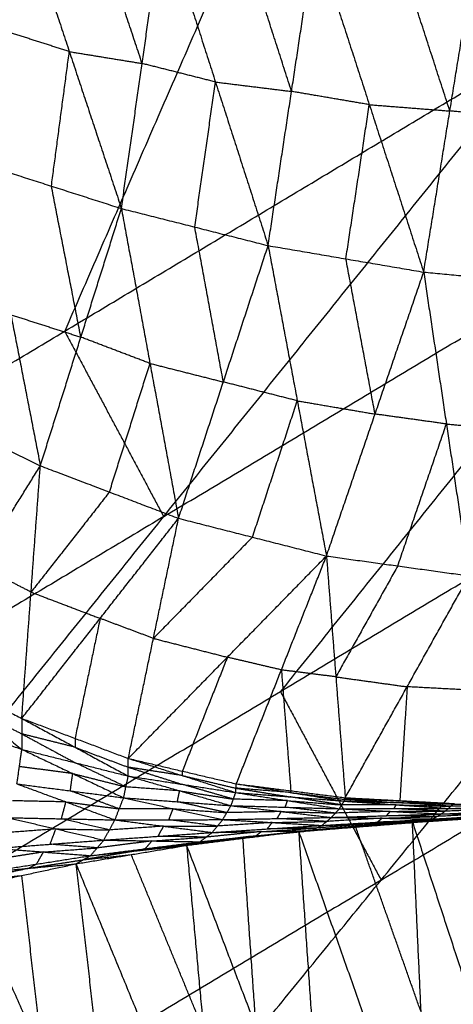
# Model space of a CAD drawing. Header units: millimetres. Extents: x -106 to 110, y -96 to 120.
# Tile 513 of 656: x 46.08 to 49.38, y -67.59 to -60.08. Entities that reach past the tile are written whole.
import ezdxf

# ---------------------------------------------------------------- set-up
doc = ezdxf.new("R2010")
doc.units = ezdxf.units.MM
doc.header["$MEASUREMENT"] = 0
doc.layers.add('Default', color=7, linetype='Continuous', true_color=0x000000)

msp = doc.modelspace()

# ---------------------------------------------------------------- linework, layer by layer
at = {"layer": 'Default'}
for points in [[(42.7639, -64.6468, 6.9532), (44.7843, -60.0085, 6.2709), (46.8046, -55.3701, 5.5886)], [(46.8046, -55.3701, 5.5886), (48.4398, -57.8174, 6.2709), (50.0751, -60.2647, 6.9532)], [(48.4398, -57.8174, 6.2709), (47.4297, -60.1366, 6.612), (46.4195, -62.4558, 6.9532)], [(46.0574, -59.1284, 0.568), (46.4549, -60.3244, 0.9468), (46.8523, -61.5205, 1.3256)], [(47.0103, -60.4148, 0.9443), (46.8116, -59.8168, 0.7549), (46.6129, -59.2188, 0.5654)], [(46.8523, -61.5205, 1.3256), (47.0103, -60.4148, 0.9443), (47.1684, -59.3091, 0.5629)], [(47.1684, -59.3091, 0.5629), (47.57, -60.5561, 0.9869), (47.9715, -61.803, 1.4109)], [(48.1502, -60.6278, 1.0011), (47.9494, -60.0043, 0.7891), (47.7487, -59.3809, 0.5771)], [(47.9715, -61.803, 1.4109), (48.1502, -60.6278, 1.0011), (48.3289, -59.4526, 0.5913)], [(48.3289, -59.4526, 0.5913), (48.7435, -60.7289, 1.0603), (49.1581, -62.0052, 1.5292)], [(49.3578, -60.7769, 1.097), (49.1505, -60.1387, 0.8626), (48.9432, -59.5006, 0.6281)], [(49.1581, -62.0052, 1.5292), (49.3578, -60.7769, 1.097), (49.5575, -59.5486, 0.6649)], [(46.4549, -60.3244, 0.9468), (46.188, -60.2391, 0.9321), (45.9211, -60.1537, 0.9174)], [(42.7639, -64.6468, 6.9532), (46.4195, -62.4558, 6.9532), (50.0751, -60.2647, 6.9532)], [(44.2748, -67.4736, 7.9444), (47.1749, -63.8691, 7.4488), (50.0751, -60.2647, 6.9532)], [(46.3185, -61.3497, 1.2962), (46.3867, -60.8371, 1.1215), (46.4549, -60.3244, 0.9468)], [(46.4549, -60.3244, 0.9468), (46.7326, -60.3696, 0.9455), (47.0103, -60.4148, 0.9443)], [(47.57, -60.5561, 0.9869), (47.2901, -60.4854, 0.9656), (47.0103, -60.4148, 0.9443)], [(47.4119, -61.6617, 1.3683), (47.4909, -61.1089, 1.1776), (47.57, -60.5561, 0.9869)], [(47.57, -60.5561, 0.9869), (47.8601, -60.5919, 0.994), (48.1502, -60.6278, 1.0011)], [(48.7435, -60.7289, 1.0603), (48.4469, -60.6784, 1.0307), (48.1502, -60.6278, 1.0011)], [(48.5648, -61.9041, 1.4701), (48.6542, -61.3165, 1.2652), (48.7435, -60.7289, 1.0603)], [(48.7435, -60.7289, 1.0603), (49.0507, -60.7529, 1.0787), (49.3578, -60.7769, 1.097)], [(49.9262, -60.8299, 1.1669), (49.642, -60.8034, 1.132), (49.3578, -60.7769, 1.097)], [(45.7848, -61.179, 1.2668), (46.0093, -62.3301, 1.962), (46.2339, -63.4813, 2.6573)], [(45.7848, -61.179, 1.2668), (46.3185, -61.3497, 1.2962), (46.8523, -61.5205, 1.3256)], [(46.5431, -62.5009, 1.9915), (46.4308, -61.9253, 1.6438), (46.3185, -61.3497, 1.2962)], [(46.2339, -63.4813, 2.6573), (46.5431, -62.5009, 1.9915), (46.8523, -61.5205, 1.3256)], [(46.8523, -61.5205, 1.3256), (47.0703, -62.7012, 2.0785), (47.2882, -63.882, 2.8314)], [(46.8523, -61.5205, 1.3256), (47.4119, -61.6617, 1.3683), (47.9715, -61.803, 1.4109)], [(47.1749, -63.8691, 7.4488), (49.0702, -62.7332, 7.4488), (50.9654, -61.5972, 7.4488)], [(50.9654, -61.5972, 7.4488), (49.5154, -63.3994, 7.6966), (48.0653, -65.2017, 7.9444)], [(47.6299, -62.8425, 2.1211), (47.5209, -62.2521, 1.7447), (47.4119, -61.6617, 1.3683)], [(47.2882, -63.882, 2.8314), (47.6299, -62.8425, 2.1211), (47.9715, -61.803, 1.4109)], [(47.9715, -61.803, 1.4109), (48.194, -62.9861, 2.2143), (48.4165, -64.1692, 3.0176)], [(47.9715, -61.803, 1.4109), (48.5648, -61.9041, 1.4701), (49.1581, -62.0052, 1.5292)], [(48.7873, -63.0872, 2.2734), (48.6761, -62.4957, 1.8717), (48.5648, -61.9041, 1.4701)], [(48.4165, -64.1692, 3.0176), (48.7873, -63.0872, 2.2734), (49.1581, -62.0052, 1.5292)], [(49.1581, -62.0052, 1.5292), (49.3313, -63.1628, 2.3632), (49.5045, -64.3203, 3.1971)], [(49.1581, -62.0052, 1.5292), (49.7265, -62.0582, 1.5991), (50.2949, -62.1113, 1.669)], [(46.0093, -62.3301, 1.962), (46.2762, -62.4155, 1.9767), (46.5431, -62.5009, 1.9915)], [(46.4195, -62.4558, 6.9532), (46.7972, -63.1624, 7.201), (47.1749, -63.8691, 7.4488)], [(47.0703, -62.7012, 2.0785), (46.8067, -62.6011, 2.035), (46.5431, -62.5009, 1.9915)], [(46.761, -63.6816, 2.7443), (46.9156, -63.1914, 2.4114), (47.0703, -62.7012, 2.0785)], [(47.0703, -62.7012, 2.0785), (47.3501, -62.7719, 2.0998), (47.6299, -62.8425, 2.1211)], [(48.194, -62.9861, 2.2143), (47.9119, -62.9143, 2.1677), (47.6299, -62.8425, 2.1211)], [(44.2748, -67.4736, 7.9444), (48.0653, -65.2017, 7.9444), (51.8558, -62.9297, 7.9444)], [(45.8117, -70.3488, 9.1165), (48.8337, -66.6393, 8.5305), (51.8558, -62.9297, 7.9444)], [(45.2396, -63.0005, 2.4967), (45.7367, -63.2409, 2.577), (46.2339, -63.4813, 2.6573)], [(47.8523, -64.0256, 2.9245), (48.0232, -63.5059, 2.5694), (48.194, -62.9861, 2.2143)], [(48.194, -62.9861, 2.2143), (48.4906, -63.0367, 2.2438), (48.7873, -63.0872, 2.2734)], [(49.3313, -63.1628, 2.3632), (49.0593, -63.125, 2.3183), (48.7873, -63.0872, 2.2734)], [(48.9605, -64.2448, 3.1074), (49.1459, -63.7038, 2.7353), (49.3313, -63.1628, 2.3632)], [(49.3313, -63.1628, 2.3632), (49.6155, -63.1893, 2.3981), (49.8997, -63.2158, 2.433)], [(45.2941, -64.995, 4.5802), (45.764, -64.2381, 3.6187), (46.2339, -63.4813, 2.6573)], [(46.0921, -65.4075, 4.8316), (46.163, -64.4444, 3.7444), (46.2339, -63.4813, 2.6573)], [(46.2339, -63.4813, 2.6573), (46.761, -63.6816, 2.7443), (47.2882, -63.882, 2.8314)], [(46.761, -63.6816, 2.7443), (46.462, -64.063, 3.2444), (46.163, -64.4444, 3.7444)], [(47.1749, -63.8691, 7.4488), (45.3471, -64.9647, 7.4488), (43.5194, -66.0602, 7.4488)], [(46.0921, -65.4075, 4.8316), (46.6902, -64.6448, 3.8315), (47.2882, -63.882, 2.8314)], [(46.9049, -65.7123, 5.0617), (47.0965, -64.7972, 3.9465), (47.2882, -63.882, 2.8314)], [(47.2882, -63.882, 2.8314), (47.8523, -64.0256, 2.9245), (48.4165, -64.1692, 3.0176)], [(47.8523, -64.0256, 2.9245), (47.4744, -64.4114, 3.4355), (47.0965, -64.7972, 3.9465)], [(46.9049, -65.7123, 5.0617), (47.6607, -64.9408, 4.0397), (48.4165, -64.1692, 3.0176)], [(47.7289, -65.9058, 5.267), (48.0727, -65.0375, 4.1423), (48.4165, -64.1692, 3.0176)], [(48.4165, -64.1692, 3.0176), (48.4882, -65.0904, 4.2351), (48.56, -66.0116, 5.4526)], [(48.4165, -64.1692, 3.0176), (48.9605, -64.2448, 3.1074), (49.5045, -64.3203, 3.1971)], [(46.163, -64.4444, 3.7444), (45.9635, -64.3413, 3.6816), (45.764, -64.2381, 3.6187)], [(48.9605, -64.2448, 3.1074), (48.7243, -64.6676, 3.6712), (48.4882, -65.0904, 4.2351)], [(48.56, -66.0116, 5.4526), (49.0322, -65.166, 4.3248), (49.5045, -64.3203, 3.1971)], [(48.8337, -66.6393, 8.5305), (50.7976, -65.4622, 8.5305), (52.7614, -64.2851, 8.5305)], [(46.163, -64.4444, 3.7444), (46.4266, -64.5446, 3.788), (46.6902, -64.6448, 3.8315)], [(46.6902, -64.6448, 3.8315), (46.5943, -65.1023, 4.3891), (46.4985, -65.5599, 4.9467)], [(47.0965, -64.7972, 3.9465), (46.8933, -64.721, 3.889), (46.6902, -64.6448, 3.8315)], [(47.0965, -64.7972, 3.9465), (47.3786, -64.869, 3.9931), (47.6607, -64.9408, 4.0397)], [(45.2941, -64.995, 4.5802), (45.6931, -65.2013, 4.7059), (46.0921, -65.4075, 4.8316)], [(45.2941, -64.995, 4.5802), (45.6934, -65.319, 4.6226), (46.0927, -65.6429, 4.665)], [(47.6607, -64.9408, 4.0397), (47.4888, -65.3749, 4.602), (47.3169, -65.8091, 5.1644)], [(48.0727, -65.0375, 4.1423), (47.8667, -64.9891, 4.091), (47.6607, -64.9408, 4.0397)], [(48.0727, -65.0375, 4.1423), (48.1085, -65.4981, 4.7511), (48.1444, -65.9587, 5.3598)], [(48.4882, -65.0904, 4.2351), (48.2804, -65.0639, 4.1887), (48.0727, -65.0375, 4.1423)], [(48.4882, -65.0904, 4.2351), (48.7602, -65.1282, 4.28), (49.0322, -65.166, 4.3248)], [(48.0653, -65.2017, 7.9444), (48.4495, -65.9205, 8.2375), (48.8337, -66.6393, 8.5305)], [(49.0322, -65.166, 4.3248), (49.0042, -65.5999, 4.9317), (48.9762, -66.0338, 5.5385)], [(49.4484, -65.1881, 4.4108), (49.2403, -65.177, 4.3678), (49.0322, -65.166, 4.3248)], [(45.2892, -65.3637, 4.3564), (45.691, -65.5033, 4.5107), (46.0927, -65.6429, 4.665)], [(45.6934, -65.319, 4.6226), (45.8929, -65.4221, 4.6855), (46.0924, -65.5252, 4.7483)], [(46.0921, -65.4075, 4.8316), (46.0924, -65.5252, 4.7483), (46.0927, -65.6429, 4.665)], [(46.0921, -65.4075, 4.8316), (46.4984, -65.6269, 4.8862), (46.9047, -65.8462, 4.9407)], [(46.0921, -65.4075, 4.8316), (46.4985, -65.5599, 4.9467), (46.9049, -65.7123, 5.0617)], [(46.0924, -65.5252, 4.7483), (46.2955, -65.6349, 4.7756), (46.4987, -65.7445, 4.8029)], [(46.4984, -65.6269, 4.8862), (46.2954, -65.576, 4.8172), (46.0924, -65.5252, 4.7483)], [(46.4985, -65.5599, 4.9467), (46.4985, -65.5934, 4.9164), (46.4984, -65.6269, 4.8862)], [(45.8117, -70.3488, 9.1165), (49.7393, -67.9946, 9.1165), (53.667, -65.6405, 9.1165)], [(46.0557, -65.9062, 4.5998), (46.0742, -65.7745, 4.6324), (46.0927, -65.6429, 4.665)], [(46.0927, -65.6429, 4.665), (46.4809, -65.8276, 4.7775), (46.8691, -66.0123, 4.89)], [(46.0927, -65.6429, 4.665), (46.4987, -65.7445, 4.8029), (46.9047, -65.8462, 4.9407)], [(46.4984, -65.6269, 4.8862), (46.7016, -65.7031, 4.9437), (46.9048, -65.7793, 5.0012)], [(48.933, -76.1885, 12.0172), (51.3, -70.9145, 10.5669), (53.667, -65.6405, 9.1165)], [(46.8869, -65.9292, 4.9154), (46.6928, -65.8369, 4.8591), (46.4987, -65.7445, 4.8029)], [(46.9047, -65.8462, 4.9407), (46.9048, -65.7793, 5.0012), (46.9049, -65.7123, 5.0617)], [(46.9049, -65.7123, 5.0617), (47.3146, -65.8424, 5.1214), (47.7244, -65.9724, 5.1811)], [(46.9049, -65.7123, 5.0617), (47.3169, -65.8091, 5.1644), (47.7289, -65.9058, 5.267)], [(46.4809, -65.8276, 4.7775), (46.2776, -65.8011, 4.705), (46.0742, -65.7745, 4.6324)], [(46.9048, -65.7793, 5.0012), (47.1097, -65.8443, 5.0311), (47.3145, -65.9093, 5.0609)], [(47.3146, -65.8424, 5.1214), (47.1097, -65.8108, 5.0613), (46.9048, -65.7793, 5.0012)], [(47.3169, -65.8091, 5.1644), (47.3158, -65.8257, 5.1429), (47.3146, -65.8424, 5.1214)], [(46.4624, -65.9592, 4.7449), (46.4717, -65.8934, 4.7612), (46.4809, -65.8276, 4.7775)], [(46.4809, -65.8276, 4.7775), (46.6839, -65.8784, 4.8464), (46.8869, -65.9292, 4.9154)], [(46.8691, -66.0123, 4.89), (46.8869, -65.9292, 4.9154), (46.9047, -65.8462, 4.9407)], [(46.9047, -65.8462, 4.9407), (47.2966, -65.9592, 5.0414), (47.6885, -66.0722, 5.1421)], [(46.9047, -65.8462, 4.9407), (47.3145, -65.9093, 5.0609), (47.7244, -65.9724, 5.1811)], [(47.3146, -65.8424, 5.1214), (47.5206, -65.8907, 5.1727), (47.7266, -65.9391, 5.2241)], [(46.0557, -65.9062, 4.5998), (46.4292, -66.0435, 4.7562), (46.8028, -66.1807, 4.9126)], [(46.0557, -65.9062, 4.5998), (46.4624, -65.9592, 4.7449), (46.8691, -66.0123, 4.89)], [(46.836, -66.0965, 4.9013), (46.6492, -66.0279, 4.8231), (46.4624, -65.9592, 4.7449)], [(47.2966, -65.9592, 5.0414), (47.0917, -65.9442, 4.9784), (46.8869, -65.9292, 4.9154)], [(47.2788, -66.0422, 5.0161), (47.2877, -66.0007, 5.0287), (47.2966, -65.9592, 5.0414)], [(47.2966, -65.9592, 5.0414), (47.5015, -65.9908, 5.1015), (47.7064, -66.0223, 5.1616)], [(47.7064, -66.0223, 5.1616), (47.5105, -65.9658, 5.1112), (47.3145, -65.9093, 5.0609)], [(47.7244, -65.9724, 5.1811), (47.7266, -65.9391, 5.2241), (47.7289, -65.9058, 5.267)], [(47.7266, -65.9391, 5.2241), (47.9322, -65.9721, 5.2553), (48.1378, -66.0051, 5.2866)], [(48.1401, -65.9717, 5.3296), (47.9334, -65.9554, 5.2768), (47.7266, -65.9391, 5.2241)], [(47.7289, -65.9058, 5.267), (48.1401, -65.9717, 5.3296), (48.5512, -66.0377, 5.3921)], [(47.7289, -65.9058, 5.267), (48.1444, -65.9587, 5.3598), (48.56, -66.0116, 5.4526)], [(48.1444, -65.9587, 5.3598), (48.1422, -65.9652, 5.3447), (48.1401, -65.9717, 5.3296)], [(46.4292, -66.0435, 4.7562), (46.2251, -66.0393, 4.6871), (46.021, -66.035, 4.6181)], [(46.3946, -66.1723, 4.7745), (46.4119, -66.1079, 4.7653), (46.4292, -66.0435, 4.7562)], [(46.4292, -66.0435, 4.7562), (46.6326, -66.07, 4.8287), (46.836, -66.0965, 4.9013)], [(46.8028, -66.1807, 4.9126), (46.836, -66.0965, 4.9013), (46.8691, -66.0123, 4.89)], [(46.8691, -66.0123, 4.89), (47.247, -66.0955, 5.0224), (47.6249, -66.1787, 5.1549)], [(46.8691, -66.0123, 4.89), (47.2788, -66.0422, 5.0161), (47.6885, -66.0722, 5.1421)], [(47.6567, -66.1255, 5.1485), (47.4677, -66.0838, 5.0823), (47.2788, -66.0422, 5.0161)], [(47.6885, -66.0722, 5.1421), (47.7064, -66.0223, 5.1616), (47.7244, -65.9724, 5.1811)], [(48.1198, -66.034, 5.2717), (47.9131, -66.0282, 5.2166), (47.7064, -66.0223, 5.1616)], [(47.7244, -65.9724, 5.1811), (48.1198, -66.034, 5.2717), (48.5152, -66.0956, 5.3623)], [(47.7244, -65.9724, 5.1811), (48.1378, -66.0051, 5.2866), (48.5512, -66.0377, 5.3921)], [(48.1018, -66.0839, 5.2522), (48.1108, -66.059, 5.2619), (48.1198, -66.034, 5.2717)], [(48.1198, -66.034, 5.2717), (48.3265, -66.0503, 5.3245), (48.5332, -66.0666, 5.3772)], [(48.5332, -66.0666, 5.3772), (48.3355, -66.0358, 5.3319), (48.1378, -66.0051, 5.2866)], [(48.1401, -65.9717, 5.3296), (48.3478, -65.9982, 5.376), (48.5556, -66.0246, 5.4224)], [(48.5152, -66.0956, 5.3623), (48.5332, -66.0666, 5.3772), (48.5512, -66.0377, 5.3921)], [(48.5512, -66.0377, 5.3921), (48.5556, -66.0246, 5.4224), (48.56, -66.0116, 5.4526)], [(48.5512, -66.0377, 5.3921), (48.9493, -66.0656, 5.4757), (49.3473, -66.0936, 5.5593)], [(48.5512, -66.0377, 5.3921), (48.9664, -66.0489, 5.4871), (49.3816, -66.0602, 5.5821)], [(48.5556, -66.0246, 5.4224), (48.761, -66.0368, 5.4548), (48.9664, -66.0489, 5.4871)], [(48.9708, -66.0359, 5.5174), (48.7632, -66.0303, 5.4699), (48.5556, -66.0246, 5.4224)], [(48.56, -66.0116, 5.4526), (48.9708, -66.0359, 5.5174), (49.3816, -66.0602, 5.5821)], [(48.56, -66.0116, 5.4526), (48.9762, -66.0338, 5.5385), (49.3924, -66.0559, 5.6245)], [(48.9762, -66.0338, 5.5385), (48.9735, -66.0348, 5.5279), (48.9708, -66.0359, 5.5174)], [(48.9708, -66.0359, 5.5174), (49.1789, -66.047, 5.5603), (49.387, -66.058, 5.6033)], [(47.247, -66.0955, 5.0224), (47.0415, -66.096, 4.9619), (46.836, -66.0965, 4.9013)], [(47.2138, -66.1797, 5.0337), (47.2304, -66.1376, 5.0281), (47.247, -66.0955, 5.0224)], [(47.247, -66.0955, 5.0224), (47.4518, -66.1105, 5.0855), (47.6567, -66.1255, 5.1485)], [(47.6249, -66.1787, 5.1549), (47.6567, -66.1255, 5.1485), (47.6885, -66.0722, 5.1421)], [(48.0717, -66.1171, 5.2554), (47.8642, -66.1213, 5.2019), (47.6567, -66.1255, 5.1485)], [(47.6885, -66.0722, 5.1421), (48.0717, -66.1171, 5.2554), (48.455, -66.162, 5.3686)], [(47.6885, -66.0722, 5.1421), (48.1018, -66.0839, 5.2522), (48.5152, -66.0956, 5.3623)], [(48.0399, -66.1703, 5.2618), (48.0558, -66.1437, 5.2586), (48.0717, -66.1171, 5.2554)], [(48.0717, -66.1171, 5.2554), (48.2784, -66.1229, 5.3104), (48.4851, -66.1288, 5.3655)], [(48.4851, -66.1288, 5.3655), (48.2935, -66.1063, 5.3088), (48.1018, -66.0839, 5.2522)], [(48.455, -66.162, 5.3686), (48.4851, -66.1288, 5.3655), (48.5152, -66.0956, 5.3623)], [(48.9037, -66.1156, 5.4621), (48.6944, -66.1222, 5.4138), (48.4851, -66.1288, 5.3655)], [(48.5152, -66.0956, 5.3623), (48.9313, -66.0946, 5.4608), (49.3473, -66.0936, 5.5593)], [(48.5152, -66.0956, 5.3623), (48.9037, -66.1156, 5.4621), (49.2922, -66.1356, 5.562)], [(48.9493, -66.0656, 5.4757), (48.7413, -66.0661, 5.4265), (48.5332, -66.0666, 5.3772)], [(48.8736, -66.1488, 5.4653), (48.8887, -66.1322, 5.4637), (48.9037, -66.1156, 5.4621)], [(48.9037, -66.1156, 5.4621), (49.1117, -66.1151, 5.5114), (49.3198, -66.1146, 5.5607)], [(48.9313, -66.0946, 5.4608), (48.9403, -66.0801, 5.4683), (48.9493, -66.0656, 5.4757)], [(49.3198, -66.1146, 5.5607), (49.1255, -66.1046, 5.5107), (48.9313, -66.0946, 5.4608)], [(48.9493, -66.0656, 5.4757), (49.1569, -66.0712, 5.5232), (49.3645, -66.0769, 5.5707)], [(49.3645, -66.0769, 5.5707), (49.1654, -66.0629, 5.5289), (48.9664, -66.0489, 5.4871)], [(49.2922, -66.1356, 5.562), (49.3198, -66.1146, 5.5607), (49.3473, -66.0936, 5.5593)], [(49.2922, -66.1356, 5.562), (49.7154, -66.1193, 5.6524), (50.1386, -66.103, 5.7428)], [(49.743, -66.0983, 5.6511), (49.5314, -66.1064, 5.6059), (49.3198, -66.1146, 5.5607)], [(49.3473, -66.0936, 5.5593), (49.3645, -66.0769, 5.5707), (49.3816, -66.0602, 5.5821)], [(49.3473, -66.0936, 5.5593), (49.7679, -66.0841, 5.6507), (50.1884, -66.0747, 5.7421)], [(49.3473, -66.0936, 5.5593), (49.743, -66.0983, 5.6511), (50.1386, -66.103, 5.7428)], [(49.785, -66.0674, 5.6621), (49.5747, -66.0722, 5.6164), (49.3645, -66.0769, 5.5707)], [(49.3816, -66.0602, 5.5821), (49.801, -66.0573, 5.671), (50.2205, -66.0544, 5.7598)], [(49.3816, -66.0602, 5.5821), (49.387, -66.058, 5.6033), (49.3924, -66.0559, 5.6245)], [(49.3816, -66.0602, 5.5821), (49.785, -66.0674, 5.6621), (50.1884, -66.0747, 5.7421)], [(45.9863, -66.1639, 4.6364), (46.3524, -66.2494, 4.8051), (46.7184, -66.3348, 4.9738)], [(45.9863, -66.1639, 4.6364), (46.3946, -66.1723, 4.7745), (46.8028, -66.1807, 4.9126)], [(46.7606, -66.2578, 4.9432), (46.5776, -66.215, 4.8588), (46.3946, -66.1723, 4.7745)], [(46.7184, -66.3348, 4.9738), (46.7606, -66.2578, 4.9432), (46.8028, -66.1807, 4.9126)], [(46.8028, -66.1807, 4.9126), (47.2138, -66.1797, 5.0337), (47.6249, -66.1787, 5.1549)], [(46.8028, -66.1807, 4.9126), (47.1741, -66.2287, 5.0512), (47.5454, -66.2766, 5.1897)], [(47.5851, -66.2276, 5.1723), (47.3995, -66.2037, 5.103), (47.2138, -66.1797, 5.0337)], [(47.5454, -66.2766, 5.1897), (47.5851, -66.2276, 5.1723), (47.6249, -66.1787, 5.1549)], [(47.6249, -66.1787, 5.1549), (48.0399, -66.1703, 5.2618), (48.455, -66.162, 5.3686)], [(47.6249, -66.1787, 5.1549), (48.0032, -66.2008, 5.2705), (48.3815, -66.223, 5.3861)], [(48.0032, -66.2008, 5.2705), (48.2107, -66.1967, 5.3239), (48.4182, -66.1925, 5.3774)], [(48.4182, -66.1925, 5.3774), (48.2291, -66.1814, 5.3196), (48.0399, -66.1703, 5.2618)], [(48.2043, -66.2676, 5.4657), (48.6369, -66.2272, 5.5346), (49.0695, -66.1869, 5.6035)], [(48.2959, -66.2627, 5.4215), (48.6827, -66.2248, 5.5125), (49.0695, -66.1869, 5.6035)], [(48.2959, -66.2627, 5.4215), (48.7229, -66.2286, 5.5036), (49.1498, -66.1945, 5.5857)], [(48.3815, -66.223, 5.3861), (48.4182, -66.1925, 5.3774), (48.455, -66.162, 5.3686)], [(48.3815, -66.223, 5.3861), (48.8037, -66.1984, 5.4776), (49.2259, -66.1738, 5.569)], [(48.3815, -66.223, 5.3861), (48.7657, -66.2088, 5.4859), (49.1498, -66.1945, 5.5857)], [(48.8405, -66.1679, 5.4688), (48.6293, -66.1802, 5.4231), (48.4182, -66.1925, 5.3774)], [(48.455, -66.162, 5.3686), (48.8736, -66.1488, 5.4653), (49.2922, -66.1356, 5.562)], [(48.455, -66.162, 5.3686), (48.8405, -66.1679, 5.4688), (49.2259, -66.1738, 5.569)], [(48.6827, -66.2248, 5.5125), (48.8962, -66.2077, 5.5535), (49.1097, -66.1907, 5.5946)], [(48.7657, -66.2088, 5.4859), (48.9768, -66.1965, 5.5317), (49.1879, -66.1842, 5.5774)], [(48.8037, -66.1984, 5.4776), (48.8221, -66.1832, 5.4732), (48.8405, -66.1679, 5.4688)], [(49.1879, -66.1842, 5.5774), (48.9958, -66.1913, 5.5275), (48.8037, -66.1984, 5.4776)], [(48.8405, -66.1679, 5.4688), (49.0498, -66.1613, 5.5172), (49.2591, -66.1547, 5.5655)], [(49.2591, -66.1547, 5.5655), (49.0663, -66.1518, 5.5154), (48.8736, -66.1488, 5.4653)], [(49.0695, -66.1869, 5.6035), (49.5068, -66.1563, 5.6786), (49.944, -66.1257, 5.7537)], [(49.0695, -66.1869, 5.6035), (49.1097, -66.1907, 5.5946), (49.1498, -66.1945, 5.5857)], [(49.0695, -66.1869, 5.6035), (49.1354, -67.6374, 5.063), (49.2013, -69.0879, 4.5226)], [(49.0695, -66.1869, 5.6035), (49.5377, -67.617, 5.1297), (50.0058, -69.0471, 4.656)], [(49.1097, -66.1907, 5.5946), (49.3082, -66.1735, 5.6366), (49.5068, -66.1563, 5.6786)], [(49.5469, -66.1601, 5.6697), (49.3283, -66.1754, 5.6322), (49.1097, -66.1907, 5.5946)], [(49.1498, -66.1945, 5.5857), (49.5469, -66.1601, 5.6697), (49.944, -66.1257, 5.7537)], [(49.1498, -66.1945, 5.5857), (49.5815, -66.1666, 5.6681), (50.0133, -66.1386, 5.7505)], [(49.1498, -66.1945, 5.5857), (49.1879, -66.1842, 5.5774), (49.2259, -66.1738, 5.569)], [(49.6196, -66.1562, 5.6597), (49.4037, -66.1702, 5.6186), (49.1879, -66.1842, 5.5774)], [(49.2259, -66.1738, 5.569), (49.6528, -66.151, 5.6566), (50.0798, -66.1282, 5.7442)], [(49.2259, -66.1738, 5.569), (49.2591, -66.1547, 5.5655), (49.2922, -66.1356, 5.562)], [(49.2259, -66.1738, 5.569), (49.6196, -66.1562, 5.6597), (50.0133, -66.1386, 5.7505)], [(49.686, -66.1319, 5.6531), (49.4725, -66.1433, 5.6093), (49.2591, -66.1547, 5.5655)], [(49.2922, -66.1356, 5.562), (49.686, -66.1319, 5.6531), (50.0798, -66.1282, 5.7442)], [(46.3524, -66.2494, 4.8051), (46.1473, -66.265, 4.7452), (45.9423, -66.2806, 4.6854)], [(46.3083, -66.3661, 4.8541), (46.3303, -66.3077, 4.8296), (46.3524, -66.2494, 4.8051)], [(46.3524, -66.2494, 4.8051), (46.5565, -66.2536, 4.8742), (46.7606, -66.2578, 4.9432)], [(47.1741, -66.2287, 5.0512), (46.9673, -66.2432, 4.9972), (46.7606, -66.2578, 4.9432)], [(47.1319, -66.3057, 5.0818), (47.153, -66.2672, 5.0665), (47.1741, -66.2287, 5.0512)], [(47.1741, -66.2287, 5.0512), (47.3796, -66.2282, 5.1117), (47.5851, -66.2276, 5.1723)], [(47.3493, -66.3748, 5.3425), (47.7768, -66.3212, 5.4041), (48.2043, -66.2676, 5.4657)], [(47.4515, -66.3475, 5.2553), (47.8737, -66.3051, 5.3384), (48.2959, -66.2627, 5.4215)], [(47.4515, -66.3475, 5.2553), (47.8279, -66.3075, 5.3605), (48.2043, -66.2676, 5.4657)], [(47.9207, -66.2696, 5.3056), (47.7096, -66.2909, 5.2641), (47.4984, -66.3121, 5.2225)], [(47.5454, -66.2766, 5.1897), (47.9634, -66.2498, 5.2879), (48.3815, -66.223, 5.3861)], [(47.5454, -66.2766, 5.1897), (47.9207, -66.2696, 5.3056), (48.2959, -66.2627, 5.4215)], [(48.0032, -66.2008, 5.2705), (47.7942, -66.2142, 5.2214), (47.5851, -66.2276, 5.1723)], [(47.8279, -66.3075, 5.3605), (48.039, -66.2863, 5.4021), (48.2501, -66.2651, 5.4436)], [(47.8737, -66.3051, 5.3384), (47.8972, -66.2874, 5.322), (47.9207, -66.2696, 5.3056)], [(47.9207, -66.2696, 5.3056), (48.1297, -66.2562, 5.3547), (48.3387, -66.2428, 5.4038)], [(47.9634, -66.2498, 5.2879), (47.9833, -66.2253, 5.2792), (48.0032, -66.2008, 5.2705)], [(48.3387, -66.2428, 5.4038), (48.1511, -66.2463, 5.3459), (47.9634, -66.2498, 5.2879)], [(48.2043, -66.2676, 5.4657), (48.2501, -66.2651, 5.4436), (48.2959, -66.2627, 5.4215)], [(48.2043, -66.2676, 5.4657), (48.3038, -67.7016, 4.9352), (48.4033, -69.1356, 4.4046)], [(48.2043, -66.2676, 5.4657), (48.7028, -67.6777, 4.9942), (49.2013, -69.0879, 4.5226)], [(48.6827, -66.2248, 5.5125), (48.4664, -66.245, 5.4781), (48.2501, -66.2651, 5.4436)], [(48.2501, -66.2651, 5.4436), (48.4435, -66.2462, 5.4891), (48.6369, -66.2272, 5.5346)], [(48.2959, -66.2627, 5.4215), (48.3387, -66.2428, 5.4038), (48.3815, -66.223, 5.3861)], [(48.7657, -66.2088, 5.4859), (48.5522, -66.2258, 5.4449), (48.3387, -66.2428, 5.4038)], [(49.1354, -67.6374, 5.063), (48.8862, -66.9323, 5.2988), (48.6369, -66.2272, 5.5346)], [(48.7229, -66.2286, 5.5036), (48.7028, -66.2267, 5.5081), (48.6827, -66.2248, 5.5125)], [(48.7229, -66.2286, 5.5036), (48.7443, -66.2187, 5.4948), (48.7657, -66.2088, 5.4859)], [(45.8983, -66.3973, 4.7344), (46.3083, -66.3661, 4.8541), (46.7184, -66.3348, 4.9738)], [(46.617, -66.4534, 5.0845), (46.6677, -66.3941, 5.0292), (46.7184, -66.3348, 4.9738)], [(47.0849, -66.3412, 5.1146), (46.8763, -66.3676, 5.0719), (46.6677, -66.3941, 5.0292)], [(46.7184, -66.3348, 4.9738), (47.1319, -66.3057, 5.0818), (47.5454, -66.2766, 5.1897)], [(46.7184, -66.3348, 4.9738), (47.0849, -66.3412, 5.1146), (47.4515, -66.3475, 5.2553)], [(47.0343, -66.4005, 5.1699), (47.0596, -66.3708, 5.1422), (47.0849, -66.3412, 5.1146)], [(47.0849, -66.3412, 5.1146), (47.2917, -66.3266, 5.1686), (47.4984, -66.3121, 5.2225)], [(47.4984, -66.3121, 5.2225), (47.3152, -66.3089, 5.1522), (47.1319, -66.3057, 5.0818)], [(47.8279, -66.3075, 5.3605), (47.6141, -66.3343, 5.3297), (47.4004, -66.3611, 5.2989)], [(47.4004, -66.3611, 5.2989), (47.5886, -66.3412, 5.3515), (47.7768, -66.3212, 5.4041)], [(47.4515, -66.3475, 5.2553), (47.4984, -66.3121, 5.2225), (47.5454, -66.2766, 5.1897)], [(47.7768, -66.3212, 5.4041), (47.8266, -67.0382, 5.1388), (47.8763, -67.7552, 4.8735)], [(47.8737, -66.3051, 5.3384), (47.8508, -66.3063, 5.3495), (47.8279, -66.3075, 5.3605)], [(45.8983, -66.3973, 4.7344), (46.2576, -66.4254, 4.9094), (46.617, -66.4534, 5.0845)], [(46.2576, -66.4254, 4.9094), (46.4627, -66.4097, 4.9693), (46.6677, -66.3941, 5.0292)], [(46.6677, -66.3941, 5.0292), (46.488, -66.3801, 4.9416), (46.3083, -66.3661, 4.8541)], [(46.5055, -66.5158, 5.2357), (46.9274, -66.4453, 5.2891), (47.3493, -66.3748, 5.3425)], [(46.9832, -66.4141, 5.2135), (46.7722, -66.4493, 5.1868), (46.5613, -66.4846, 5.1601)], [(46.617, -66.4534, 5.0845), (47.0343, -66.4005, 5.1699), (47.4515, -66.3475, 5.2553)], [(46.617, -66.4534, 5.0845), (46.9832, -66.4141, 5.2135), (47.3493, -66.3748, 5.3425)], [(46.9832, -66.4141, 5.2135), (47.1918, -66.3876, 5.2562), (47.4004, -66.3611, 5.2989)], [(47.0343, -66.4005, 5.1699), (47.0087, -66.4073, 5.1917), (46.9832, -66.4141, 5.2135)], [(47.3493, -66.3748, 5.3425), (47.4004, -66.3611, 5.2989), (47.4515, -66.3475, 5.2553)], [(47.3493, -66.3748, 5.3425), (47.4792, -67.7843, 4.8232), (47.6091, -69.1938, 4.304)], [(47.3493, -66.3748, 5.3425), (47.8763, -67.7552, 4.8735), (48.4033, -69.1356, 4.4046)], [(45.7922, -66.5824, 4.9071), (46.2046, -66.5179, 4.9958), (46.617, -66.4534, 5.0845)], [(46.2576, -66.4254, 4.9094), (46.0514, -66.4576, 4.8651), (45.8452, -66.4898, 4.8207)], [(46.1488, -66.5491, 5.0714), (46.355, -66.5169, 5.1157), (46.5613, -66.4846, 5.1601)], [(46.2046, -66.5179, 4.9958), (46.2311, -66.4716, 4.9526), (46.2576, -66.4254, 4.9094)], [(46.5055, -66.5158, 5.2357), (46.5613, -66.4846, 5.1601), (46.617, -66.4534, 5.0845)], [(46.5613, -66.4846, 5.1601), (46.7443, -66.465, 5.2246), (46.9274, -66.4453, 5.2891)], [(47.4792, -67.7843, 4.8232), (47.2033, -67.1148, 5.0562), (46.9274, -66.4453, 5.2891)], [(45.675, -66.6938, 5.1463), (46.0902, -66.6048, 5.191), (46.5055, -66.5158, 5.2357)], [(46.1488, -66.5491, 5.0714), (45.9412, -66.5936, 5.049), (45.7336, -66.6381, 5.0267)], [(45.7922, -66.5824, 4.9071), (46.1488, -66.5491, 5.0714), (46.5055, -66.5158, 5.2357)], [(46.2046, -66.5179, 4.9958), (46.1767, -66.5335, 5.0336), (46.1488, -66.5491, 5.0714)], [(46.5055, -66.5158, 5.2357), (46.665, -67.8901, 4.7301), (46.8245, -69.2644, 4.2246)], [(46.5055, -66.5158, 5.2357), (47.0573, -67.8548, 4.7698), (47.6091, -69.1938, 4.304)], [(48.8337, -66.6393, 8.5305), (46.9385, -67.7752, 8.5305), (45.0432, -68.9112, 8.5305)], [(45.7336, -66.6381, 5.0267), (45.9119, -66.6214, 5.1089), (46.0902, -66.6048, 5.191)], [(46.0902, -66.6048, 5.191), (46.17, -67.2919, 4.9382), (46.2497, -67.9791, 4.6854)], [(45.675, -66.6938, 5.1463), (46.2497, -67.9791, 4.6854), (46.8245, -69.2644, 4.2246)]]:
    msp.add_open_spline(points, degree=2, dxfattribs=at)

doc.saveas('drawing.dxf')
